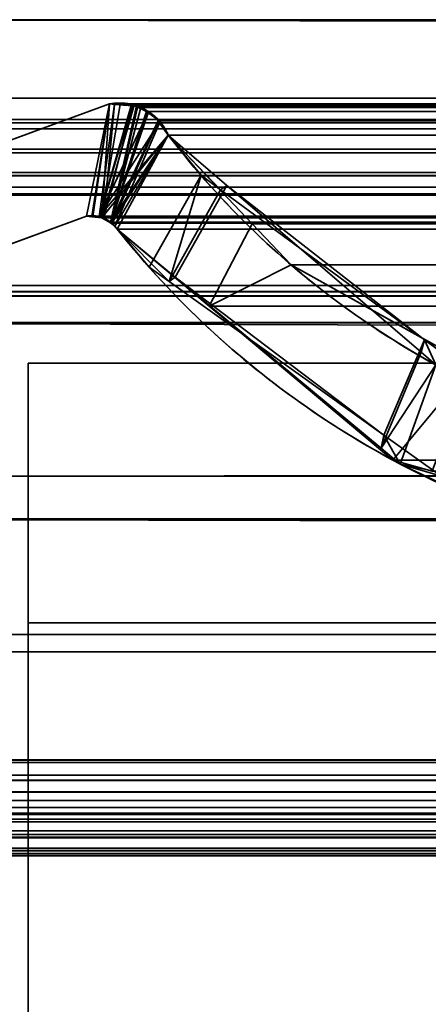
# Model space of a CAD drawing. Header units: millimetres. Extents: x -603 to 3703, y -115 to 193.
# Tile 260 of 656: x 1029 to 1032, y -5 to 3. Entities that reach past the tile are written whole.
import ezdxf

# ---------------------------------------------------------------- set-up
doc = ezdxf.new("R2010")
doc.units = ezdxf.units.MM
doc.layers.add('152', color=7, linetype='Continuous', true_color=0xffffff)

# ---------------------------------------------------------------- blocks, each defined once
blk = doc.blocks.new('UG_SURFACE_002')
at = {"layer": '152', "color": 252, "linetype": 'Continuous', "lineweight": 35}
for points in [[(2165, -18, 2212.25), (2165, 174.4, 2212.25), (835, 174.4, 2212.25), (835, -18, 2212.25)], [(985, -18, 2062.2499), (985, 174.4, 2062.2499), (2015.0001, 174.4, 2062.2499), (2015.0001, -18, 2062.2499)]]:
    blk.add_3dface(points, dxfattribs=at)
blk = doc.blocks.new('UG_SURFACE_071')
at = {"layer": '152', "color": 43, "linetype": 'Continuous', "lineweight": 35}
for points in [[(1029, 0, 2), (1068, 0, 951.5), (1094, 0, 948)], [(1094, 0, 948), (1120, 0, 951.5), (1971, 0, 2), (1029, 0, 2)], [(1029, 0, 2), (1029, 0, 2017), (1068, 0, 1186.5), (1068, 0, 951.5)], [(1029, 0, 2017), (1094, 0, 1190.0001), (1068, 0, 1186.5)], [(1120, 0, 1186.5), (1094, 0, 1190.0001), (1029, 0, 2017), (1971, 0, 2017)], [(1029, 0, 2), (1971, 0, 2), (1971, -2), (1029, -2)], [(1029, 0, 2017), (1029, -34, 2017), (1971, -34, 2017), (1971, 0, 2017)], [(1029, -13.5, 23.5), (1029, 0, 2), (1029, -2), (1029, -17.5, 12.5)], [(1029, 0, 2017), (1029, 0, 2), (1029, -13.5, 23.5), (1029, -13.5, 24.884)], [(1029, -34, 2017), (1029, 0, 2017), (1029, -14.7324, 30.5), (1029, -27.2676, 30.5)], [(1029, -14.7324, 30.5), (1029, 0, 2017), (1029, -13.5, 24.884)], [(1029, -34), (1029, -2), (1971, -2), (1971, -34)], [(1029, -2), (1029, -34), (1029, -24.5, 12.5), (1029, -17.5, 12.5)]]:
    blk.add_3dface(points, dxfattribs=at)
blk = doc.blocks.new('UG_SURFACE_096')
at = {"layer": '152', "color": 7, "linetype": 'Continuous', "lineweight": 35}
for points in [[(1027.7102, 1.295, -7.75), (1029.6266, 1.997, -7.75), (1029.4485, 1.1329, -7.75), (1027.9915, 0.5991, -7.75)], [(1027.9915, 0.5991, 2017.2584), (1029.4485, 1.1329, 2015.8014), (1029.6266, 1.997, 2015.6233), (1027.7102, 1.295, 2017.5397)], [(1029.6266, 1.997, -7.75), (1027.7102, 1.295, -7.75), (1027.7102, 1.295, 2017.5397), (1029.6266, 1.997, 2015.6233)], [(1029.49, 1.1314, -7.75), (1029.4485, 1.1329, -7.75), (1029.6266, 1.997, -7.75)], [(1029.6266, 1.997, 2015.6233), (1029.4485, 1.1329, 2015.8014), (1029.4896, 1.1281, 2015.7604)], [(1029.6266, 1.997, 2015.6233), (1029.4896, 1.1281, 2015.7604), (1029.5676, 1.119, 2015.6825)], [(1029.5467, 1.1294, -7.75), (1029.49, 1.1314, -7.75), (1029.6266, 1.997, -7.75), (1029.6646, 1.9963, -7.75)], [(1029.6646, 1.9963, -7.75), (1029.7949, 1.9939, -7.75), (1029.5467, 1.1294, -7.75)], [(1029.5467, 1.1294, -7.75), (1029.7949, 1.9939, -7.75), (1029.8027, 1.9904, -7.75)], [(1029.8027, 1.9904, -7.75), (1029.9244, 1.9346, -7.75), (1029.5467, 1.1294, -7.75)], [(1029.5676, 1.119, 2015.6825), (1029.583, 1.1172, 2015.667), (1029.6644, 1.9939, 2015.5857), (1029.6266, 1.997, 2015.6233)], [(1029.583, 1.1172, 2015.667), (1029.803, 1.9825, 2015.4469), (1029.6644, 1.9939, 2015.5857)], [(1029.8448, 1.979, 2015.4052), (1029.803, 1.9825, 2015.4469), (1029.583, 1.1172, 2015.667), (1029.634, 1.0806, 2015.6159)], [(1029.6266, 1.997, -7.75), (1029.6266, 1.997, 2015.6233), (1029.6644, 1.9939, 2015.5857)], [(1029.6644, 1.9939, 2015.5857), (1029.6646, 1.9963, -7.75), (1029.6266, 1.997, -7.75)], [(1029.634, 1.0806, 2015.6159), (1029.9224, 1.9273, 2015.3277), (1029.8448, 1.979, 2015.4052)], [(1029.6646, 1.9963, -7.75), (1029.6644, 1.9939, 2015.5857), (1029.803, 1.9825, 2015.4469)], [(1029.803, 1.9825, 2015.4469), (1029.7949, 1.9939, -7.75), (1029.6646, 1.9963, -7.75)], [(1029.803, 1.9825, 2015.4469), (1029.8027, 1.9904, -7.75), (1029.7949, 1.9939, -7.75)], [(1029.8027, 1.9904, -7.75), (1029.803, 1.9825, 2015.4469), (1029.8448, 1.979, 2015.4052)], [(1029.8448, 1.979, 2015.4052), (1029.9244, 1.9346, -7.75), (1029.8027, 1.9904, -7.75)], [(1029.8448, 1.979, 2015.4052), (1029.9224, 1.9273, 2015.3277), (1029.9244, 1.9346, -7.75)], [(1029.5467, 1.1294, -7.75), (1029.9244, 1.9346, -7.75), (1029.9447, 1.9253, -7.75), (1030.0082, 1.8542, -7.75)], [(1030.0024, 1.8741, 2015.2476), (1029.9224, 1.9273, 2015.3277), (1029.634, 1.0806, 2015.6159)], [(1029.9447, 1.9253, -7.75), (1029.9244, 1.9346, -7.75), (1029.9224, 1.9273, 2015.3277)], [(1029.9447, 1.9253, -7.75), (1029.9224, 1.9273, 2015.3277), (1030.0024, 1.8741, 2015.2476)], [(1030.0024, 1.8741, 2015.2476), (1030.0082, 1.8542, -7.75), (1029.9447, 1.9253, -7.75)], [(1030.0082, 1.8542, -7.75), (1030.058, 1.7985, -7.75), (1030.0786, 1.7573, -7.75), (1029.5467, 1.1294, -7.75)], [(1029.634, 1.0806, 2015.6159), (1029.6675, 1.0564, 2015.5826), (1030.013, 1.8578, 2015.2371), (1030.0024, 1.8741, 2015.2476)], [(1030.0786, 1.7573, 2015.1713), (1030.013, 1.8578, 2015.2371), (1029.6675, 1.0564, 2015.5826)], [(1030.0024, 1.8741, 2015.2476), (1030.013, 1.8578, 2015.2371), (1030.0082, 1.8542, -7.75)], [(1030.0082, 1.8542, -7.75), (1030.013, 1.8578, 2015.2371), (1030.0786, 1.7573, 2015.1713)], [(1030.0786, 1.7573, 2015.1713), (1030.058, 1.7985, -7.75), (1030.0082, 1.8542, -7.75)], [(1029.5663, 1.12, -7.75), (1029.5467, 1.1294, -7.75), (1030.0786, 1.7573, -7.75)], [(1030.0786, 1.7573, -7.75), (1029.634, 1.0875, -7.75), (1029.5663, 1.12, -7.75)], [(1029.6357, 1.0858, -7.75), (1029.634, 1.0875, -7.75), (1030.0786, 1.7573, -7.75)], [(1029.6857, 1.0331, -7.75), (1029.6357, 1.0858, -7.75), (1030.0786, 1.7573, -7.75)], [(1030.0786, 1.7573, 2015.1713), (1029.6675, 1.0564, 2015.5826), (1029.6857, 1.0331, 2015.5642)], [(1030.0786, 1.7573, -7.75), (1030.5296, 1.3698, -7.75), (1030.1311, 0.6632, -7.75), (1029.6857, 1.0331, -7.75)], [(1029.6857, 1.0331, 2015.5642), (1029.9306, 0.7409, 2015.3193), (1030.3309, 1.4475, 2014.919), (1030.0786, 1.7573, 2015.1713)], [(1030.0786, 1.7573, 2015.1713), (1030.0786, 1.7573, -7.75), (1030.058, 1.7985, -7.75)], [(1030.0786, 1.7573, -7.75), (1030.3309, 1.4475, 2014.919), (1030.4812, 1.3368, 2014.7688)], [(1030.0786, 1.7573, -7.75), (1030.0786, 1.7573, 2015.1713), (1030.3309, 1.4475, 2014.919)], [(1030.4812, 1.3368, 2014.7688), (1030.5296, 1.3698, -7.75), (1030.0786, 1.7573, -7.75)], [(1030.3309, 1.4475, 2014.919), (1029.9306, 0.7409, 2015.3193), (1030.0844, 0.6308, 2015.1656)], [(1030.4812, 1.3368, 2014.7688), (1030.3309, 1.4475, 2014.919), (1030.0844, 0.6308, 2015.1656)], [(1030.5296, 1.3698, -7.75), (1032.0252, 0.0846, -7.75), (1031.7165, -0.6536, -7.75), (1030.1311, 0.6632, -7.75)], [(1030.5296, 1.3698, -7.75), (1030.4812, 1.3368, 2014.7688), (1032.0498, 0.1813, 2013.2003)], [(1032.0498, 0.1813, 2013.2003), (1032.0252, 0.0846, -7.75), (1030.5296, 1.3698, -7.75)], [(1030.0844, 0.6308, 2015.1656), (1031.7388, -0.5532, 2013.5112), (1032.0498, 0.1813, 2013.2003), (1030.4812, 1.3368, 2014.7688)], [(1029.4485, 1.1329, 2015.8014), (1027.9915, 0.5991, 2017.2584), (1027.9915, 0.5991, -7.75), (1029.4485, 1.1329, -7.75)], [(1029.4485, 1.1329, -7.75), (1029.49, 1.1314, -7.75), (1029.4896, 1.1281, 2015.7604)], [(1029.4896, 1.1281, 2015.7604), (1029.4485, 1.1329, 2015.8014), (1029.4485, 1.1329, -7.75)], [(1029.5676, 1.119, 2015.6825), (1029.4896, 1.1281, 2015.7604), (1029.49, 1.1314, -7.75)], [(1029.49, 1.1314, -7.75), (1029.5467, 1.1294, -7.75), (1029.5676, 1.119, 2015.6825)], [(1029.5467, 1.1294, -7.75), (1029.5663, 1.12, -7.75), (1029.5676, 1.119, 2015.6825)], [(1029.5663, 1.12, -7.75), (1029.634, 1.0875, -7.75), (1029.634, 1.0806, 2015.6159)], [(1029.634, 1.0806, 2015.6159), (1029.583, 1.1172, 2015.667), (1029.5663, 1.12, -7.75)], [(1029.583, 1.1172, 2015.667), (1029.5676, 1.119, 2015.6825), (1029.5663, 1.12, -7.75)], [(1029.634, 1.0875, -7.75), (1029.6357, 1.0858, -7.75), (1029.634, 1.0806, 2015.6159)], [(1029.6675, 1.0564, 2015.5826), (1029.634, 1.0806, 2015.6159), (1029.6357, 1.0858, -7.75)], [(1029.6357, 1.0858, -7.75), (1029.6857, 1.0331, -7.75), (1029.6857, 1.0331, 2015.5642)], [(1029.6857, 1.0331, 2015.5642), (1029.6675, 1.0564, 2015.5826), (1029.6357, 1.0858, -7.75)], [(1029.6857, 1.0331, -7.75), (1030.1311, 0.6632, -7.75), (1030.0844, 0.6308, 2015.1656)], [(1030.0844, 0.6308, 2015.1656), (1029.9306, 0.7409, 2015.3193), (1029.6857, 1.0331, -7.75)], [(1029.9306, 0.7409, 2015.3193), (1029.6857, 1.0331, 2015.5642), (1029.6857, 1.0331, -7.75)], [(1031.7388, -0.5532, 2013.5112), (1030.0844, 0.6308, 2015.1656), (1030.1311, 0.6632, -7.75)], [(1030.1311, 0.6632, -7.75), (1031.7165, -0.6536, -7.75), (1031.7388, -0.5532, 2013.5112)], [(1031.7388, -0.5532, 2013.5112), (1032.4106, -1.0341, 2012.8393), (1032.6657, -0.2724, 2012.5842), (1032.0498, 0.1813, 2013.2003)], [(1032.1391, -0.0133, -7.75), (1032.0252, 0.0846, -7.75), (1032.0498, 0.1813, 2013.2003)], [(1032.1391, -0.0133, -7.75), (1032.0498, 0.1813, 2013.2003), (1032.6657, -0.2724, 2012.5842)], [(1032.0252, 0.0846, -7.75), (1032.1391, -0.0133, -7.75), (1031.7165, -0.6536, -7.75)], [(1031.8637, -0.7759, -7.75), (1031.7165, -0.6536, -7.75), (1032.1391, -0.0133, -7.75)], [(1032.1391, -0.0133, -7.75), (1034.1076, -0.6191, -7.75), (1033.9115, -1.369, -7.75), (1031.8637, -0.7759, -7.75)], [(1031.7388, -0.5532, 2013.5112), (1031.7165, -0.6536, -7.75), (1031.8637, -0.7759, -7.75)], [(1032.4106, -1.0341, 2012.8393), (1031.7388, -0.5532, 2013.5112), (1031.8637, -0.7759, -7.75)], [(1031.8637, -0.7759, -7.75), (1033.9115, -1.369, -7.75), (1033.8982, -1.1969, 2011.3518)], [(1033.8982, -1.1969, 2011.3518), (1032.4106, -1.0341, 2012.8393), (1031.8637, -0.7759, -7.75)]]:
    blk.add_3dface(points, dxfattribs=at)
blk = doc.blocks.new('UG_SURFACE_097')
at = {"layer": '152', "color": 7, "linetype": 'Continuous', "lineweight": 35}
for points in [[(1974.175, 2.6459, 2019.4249), (1974.1284, 5.9608, 2019.3784), (1025.8716, 5.9608, 2019.3784), (1025.825, 2.6459, 2019.4249)], [(1026.7951, 2.0412, 2018.4548), (1026.8776, 4.9715, 2018.3723), (1973.1224, 4.9715, 2018.3723), (1973.2049, 2.0412, 2018.4548)], [(1974.1695, 1.0733, 2019.4194), (1025.825, 2.6459, 2019.4249), (1025.7392, 0.3108, 2019.5107)], [(1974.1695, 1.0733, 2019.4194), (1974.175, 2.6459, 2019.4249), (1025.825, 2.6459, 2019.4249)], [(1026.7951, 2.0412, 2018.4548), (1973.2012, 1.9603, 2018.4512), (1973.1883, 1.8784, 2018.4383)], [(1026.7951, 2.0412, 2018.4548), (1973.2049, 2.0412, 2018.4548), (1973.2012, 1.9603, 2018.4512)], [(1973.1883, 1.8784, 2018.4383), (1026.8117, 1.8784, 2018.4383), (1026.7951, 2.0412, 2018.4548)], [(1027.7102, 1.295, 2017.5397), (1029.6266, 1.997, 2015.6233), (1029.4485, 1.1329, 2015.8014), (1027.9915, 0.5991, 2017.2584)], [(1029.6266, 1.997, 2015.6233), (1027.7102, 1.295, 2017.5397), (1972.2898, 1.295, 2017.5397), (1970.3734, 1.997, 2015.6233)], [(1029.4968, 1.1297, 2015.7533), (1029.4485, 1.1329, 2015.8014), (1029.6266, 1.997, 2015.6233)], [(1029.6266, 1.997, 2015.6233), (1029.7089, 1.9934, 2015.5411), (1029.5606, 1.1255, 2015.6894), (1029.4968, 1.1297, 2015.7533)], [(1029.5691, 1.1208, 2015.6808), (1029.5606, 1.1255, 2015.6894), (1029.7089, 1.9934, 2015.5411), (1029.8151, 1.9887, 2015.435)], [(1029.6334, 1.0854, 2015.6167), (1029.5691, 1.1208, 2015.6808), (1029.8151, 1.9887, 2015.435), (1029.8339, 1.982, 2015.4161)], [(1029.6266, 1.997, 2015.6233), (1970.3734, 1.997, 2015.6233), (1970.2933, 2.0043, 2015.5432)], [(1029.7089, 1.9934, 2015.5411), (1029.6266, 1.997, 2015.6233), (1970.2933, 2.0043, 2015.5432)], [(1029.8339, 1.982, 2015.4161), (1029.8662, 1.9704, 2015.3837), (1029.6334, 1.0854, 2015.6167)], [(1970.2933, 2.0043, 2015.5432), (1970.291, 2.0038, 2015.5411), (1029.7089, 1.9934, 2015.5411)], [(1029.8151, 1.9887, 2015.435), (1029.7089, 1.9934, 2015.5411), (1970.291, 2.0038, 2015.5411)], [(1029.8151, 1.9887, 2015.435), (1970.291, 2.0038, 2015.5411), (1970.1668, 1.974, 2015.4169)], [(1970.1668, 1.974, 2015.4169), (1029.8339, 1.982, 2015.4161), (1029.8151, 1.9887, 2015.435)], [(1029.8662, 1.9704, 2015.3837), (1029.8339, 1.982, 2015.4161), (1970.1668, 1.974, 2015.4169)], [(1029.8662, 1.9704, 2015.3837), (1970.1668, 1.974, 2015.4169), (1970.1148, 1.9616, 2015.3649)], [(1029.6334, 1.0854, 2015.6167), (1029.8662, 1.9704, 2015.3837), (1029.9113, 1.938, 2015.3387)], [(1029.9113, 1.938, 2015.3387), (1030.0065, 1.8695, 2015.2435), (1029.6433, 1.08, 2015.6066), (1029.6334, 1.0854, 2015.6167)], [(1970.1148, 1.9616, 2015.3649), (1029.9113, 1.938, 2015.3387), (1029.8662, 1.9704, 2015.3837)], [(1970.1148, 1.9616, 2015.3649), (1970.0878, 1.941, 2015.3377), (1029.9113, 1.938, 2015.3387)], [(1030.0065, 1.8695, 2015.2435), (1029.9113, 1.938, 2015.3387), (1970.0878, 1.941, 2015.3377)], [(1030.0065, 1.8695, 2015.2435), (1970.0878, 1.941, 2015.3377), (1969.9935, 1.8695, 2015.2435)], [(1026.8117, 1.8784, 2018.4383), (1973.1883, 1.8784, 2018.4383), (1973.1793, 1.8544, 2018.4293)], [(1973.1793, 1.8544, 2018.4293), (1026.8185, 1.8526, 2018.4314), (1026.8117, 1.8784, 2018.4383)], [(1026.8308, 1.8061, 2018.4193), (1026.8185, 1.8526, 2018.4314), (1973.1793, 1.8544, 2018.4293)], [(1026.8308, 1.8061, 2018.4193), (1973.1793, 1.8544, 2018.4293), (1973.1114, 1.6712, 2018.3613)], [(1029.6433, 1.08, 2015.6066), (1030.0065, 1.8695, 2015.2435), (1030.0086, 1.8664, 2015.2414), (1030.0786, 1.7573, 2015.1713)], [(1969.9935, 1.8695, 2015.2435), (1030.0086, 1.8664, 2015.2414), (1030.0065, 1.8695, 2015.2435)], [(1969.9935, 1.8695, 2015.2435), (1969.9914, 1.8664, 2015.2414), (1030.0086, 1.8664, 2015.2414)], [(1030.0086, 1.8664, 2015.2414), (1969.9914, 1.8664, 2015.2414), (1969.9214, 1.7573, 2015.1713), (1030.0786, 1.7573, 2015.1713)], [(1026.8308, 1.8061, 2018.4193), (1973.1114, 1.6712, 2018.3613), (1973.0958, 1.65, 2018.3458)], [(1973.0958, 1.65, 2018.3458), (1026.9051, 1.6498, 2018.3449), (1026.8308, 1.8061, 2018.4193)], [(1029.6857, 1.0331, 2015.5642), (1029.6433, 1.08, 2015.6066), (1030.0786, 1.7573, 2015.1713)], [(1030.0786, 1.7573, 2015.1713), (1030.7252, 1.0739, 2014.5247), (1030.3921, 0.4409, 2014.858), (1029.6857, 1.0331, 2015.5642)], [(1030.0786, 1.7573, 2015.1713), (1969.9214, 1.7573, 2015.1713), (1969.2748, 1.0739, 2014.5247), (1030.7252, 1.0739, 2014.5247)], [(1026.9051, 1.6498, 2018.3449), (1973.0958, 1.65, 2018.3458), (1972.993, 1.5104, 2018.2431)], [(1026.9184, 1.6214, 2018.3315), (1026.9051, 1.6498, 2018.3449), (1972.993, 1.5104, 2018.2431)], [(1026.9184, 1.6214, 2018.3315), (1972.993, 1.5104, 2018.2431), (1972.9424, 1.4748, 2018.1923)], [(1972.9424, 1.4748, 2018.1923), (1027.0568, 1.4692, 2018.1932), (1026.9184, 1.6214, 2018.3315)], [(1027.079, 1.4448, 2018.1711), (1027.0568, 1.4692, 2018.1932), (1972.9424, 1.4748, 2018.1923)], [(1027.079, 1.4448, 2018.1711), (1972.9424, 1.4748, 2018.1923), (1972.7571, 1.3446, 2018.007)], [(1027.079, 1.4448, 2018.1711), (1972.7571, 1.3446, 2018.007), (1972.7485, 1.3429, 2017.9985)], [(1972.7485, 1.3429, 2017.9985), (1027.2546, 1.3554, 2017.9954), (1027.079, 1.4448, 2018.1711)], [(1027.3538, 1.3048, 2017.8962), (1027.2546, 1.3554, 2017.9954), (1972.7485, 1.3429, 2017.9985)], [(1027.47, 1.3016, 2017.7801), (1027.3538, 1.3048, 2017.8962), (1972.7485, 1.3429, 2017.9985)], [(1972.7485, 1.3429, 2017.9985), (1972.5286, 1.3, 2017.7786), (1027.47, 1.3016, 2017.7801)], [(1027.47, 1.3016, 2017.7801), (1972.5286, 1.3, 2017.7786), (1972.4199, 1.2788, 2017.6699)], [(1027.7102, 1.295, 2017.5397), (1027.47, 1.3016, 2017.7801), (1972.4199, 1.2788, 2017.6699)], [(1972.4199, 1.2788, 2017.6699), (1972.2898, 1.295, 2017.5397), (1027.7102, 1.295, 2017.5397)], [(1025.7392, 0.3108, 2019.5107), (1974.2143, 0.3098, 2019.4643), (1974.1695, 1.0733, 2019.4194)], [(1970.5515, 1.1329, 2015.8014), (1972.0085, 0.5991, 2017.2584), (1027.9915, 0.5991, 2017.2584), (1029.4485, 1.1329, 2015.8014)], [(1970.5515, 1.1329, 2015.8014), (1029.4485, 1.1329, 2015.8014), (1029.4968, 1.1297, 2015.7533)], [(1970.5011, 1.1363, 2015.7511), (1029.4968, 1.1297, 2015.7533), (1029.5606, 1.1255, 2015.6894)], [(1970.5011, 1.1363, 2015.7511), (1970.5031, 1.1361, 2015.753), (1029.4968, 1.1297, 2015.7533)], [(1029.4968, 1.1297, 2015.7533), (1970.5031, 1.1361, 2015.753), (1970.5515, 1.1329, 2015.8014)], [(1029.5606, 1.1255, 2015.6894), (1970.4316, 1.1144, 2015.6815), (1970.5011, 1.1363, 2015.7511)], [(1029.5606, 1.1255, 2015.6894), (1029.5691, 1.1208, 2015.6808), (1970.4316, 1.1144, 2015.6815)], [(1970.3826, 1.0991, 2015.6326), (1029.5691, 1.1208, 2015.6808), (1029.6334, 1.0854, 2015.6167)], [(1970.3826, 1.0991, 2015.6326), (1970.4316, 1.1144, 2015.6815), (1029.5691, 1.1208, 2015.6808)], [(1029.6334, 1.0854, 2015.6167), (1970.3674, 1.0845, 2015.6174), (1970.3826, 1.0991, 2015.6326)], [(1970.3674, 1.0845, 2015.6174), (1029.6334, 1.0854, 2015.6167), (1029.6433, 1.08, 2015.6066)], [(1029.6433, 1.08, 2015.6066), (1970.3143, 1.0331, 2015.5642), (1970.3674, 1.0845, 2015.6174)], [(1029.6433, 1.08, 2015.6066), (1029.6857, 1.0331, 2015.5642), (1970.3143, 1.0331, 2015.5642)], [(1030.7252, 1.0739, 2014.5247), (1031.0248, 0.7572, 2014.2252), (1030.3921, 0.4409, 2014.858)], [(1030.7252, 1.0739, 2014.5247), (1969.2748, 1.0739, 2014.5247), (1968.9752, 0.7572, 2014.2252)], [(1031.0248, 0.7572, 2014.2252), (1030.7252, 1.0739, 2014.5247), (1968.9752, 0.7572, 2014.2252)], [(1970.3143, 1.0331, 2015.5642), (1029.6857, 1.0331, 2015.5642), (1030.3921, 0.4409, 2014.858)], [(1030.3921, 0.4409, 2014.858), (1969.6422, 0.342, 2014.8921), (1970.3143, 1.0331, 2015.5642)], [(1031.8078, -0.7461, 2013.4423), (1030.3921, 0.4409, 2014.858), (1031.0248, 0.7572, 2014.2252), (1032.4117, -0.0176, 2012.8384)], [(1968.9752, 0.7572, 2014.2252), (1967.5883, -0.0176, 2012.8384), (1032.4117, -0.0176, 2012.8384), (1031.0248, 0.7572, 2014.2252)], [(1026.7696, -0.8721, 2018.4803), (1973.1926, 0.5499, 2018.4426), (1973.187, -0.4242, 2018.4369)], [(1026.7696, -0.8721, 2018.4803), (1026.8074, 0.5499, 2018.4426), (1973.1926, 0.5499, 2018.4426)], [(1026.8124, 0.5521, 2018.4376), (1973.1876, 0.5521, 2018.4376), (1973.1926, 0.5499, 2018.4426), (1026.8074, 0.5499, 2018.4426)], [(1973.1853, 0.5531, 2018.4352), (1026.8124, 0.5521, 2018.4376), (1026.8147, 0.5531, 2018.4352)], [(1973.1853, 0.5531, 2018.4352), (1973.1876, 0.5521, 2018.4376), (1026.8124, 0.5521, 2018.4376)], [(1026.8147, 0.5531, 2018.4352), (1026.8216, 0.5528, 2018.4283), (1973.1784, 0.5528, 2018.4283)], [(1973.1784, 0.5528, 2018.4283), (1973.1853, 0.5531, 2018.4352), (1026.8147, 0.5531, 2018.4352)], [(1026.8216, 0.5528, 2018.4283), (1026.8433, 0.5517, 2018.4066), (1973.1567, 0.5518, 2018.4066)], [(1973.1567, 0.5518, 2018.4066), (1973.1784, 0.5528, 2018.4283), (1026.8216, 0.5528, 2018.4283)], [(1973.1025, 0.5494, 2018.3525), (1973.1567, 0.5518, 2018.4066), (1026.8433, 0.5517, 2018.4066)], [(1026.8433, 0.5517, 2018.4066), (1026.8977, 0.5491, 2018.3523), (1973.1025, 0.5494, 2018.3525)], [(1972.4813, 0.5216, 2017.7312), (1973.1025, 0.5494, 2018.3525), (1026.8977, 0.5491, 2018.3523)], [(1026.8977, 0.5491, 2018.3523), (1027.5192, 0.5188, 2017.7307), (1972.4813, 0.5216, 2017.7312)], [(1027.577, 0.516, 2017.673), (1972.0085, 0.5991, 2017.2584), (1972.3992, 0.5179, 2017.6492)], [(1027.577, 0.516, 2017.673), (1027.9915, 0.5991, 2017.2584), (1972.0085, 0.5991, 2017.2584)], [(1972.3992, 0.5179, 2017.6492), (1972.4813, 0.5216, 2017.7312), (1027.5192, 0.5188, 2017.7307)], [(1972.3992, 0.5179, 2017.6492), (1027.5192, 0.5188, 2017.7307), (1027.577, 0.516, 2017.673)], [(1969.3426, 0.0339, 2014.5926), (1030.3921, 0.4409, 2014.858), (1031.8078, -0.7461, 2013.4423)], [(1969.3426, 0.0339, 2014.5926), (1969.6422, 0.342, 2014.8921), (1030.3921, 0.4409, 2014.858)], [(1974.3572, -2.122, 2019.6073), (1025.7392, 0.3108, 2019.5107), (1025.651, -2.0878, 2019.599)], [(1974.3572, -2.122, 2019.6073), (1974.2143, 0.3098, 2019.4643), (1025.7392, 0.3108, 2019.5107)], [(1969.3426, 0.0339, 2014.5926), (1031.8078, -0.7461, 2013.4423), (1032.1108, -0.8301, 2013.1392)], [(1032.4117, -0.0176, 2012.8384), (1032.1108, -0.8301, 2013.1392), (1031.8078, -0.7461, 2013.4423)], [(1973.187, -0.4242, 2018.4369), (1026.6945, -1.2001, 2018.5554), (1026.7696, -0.8721, 2018.4803)], [(1973.187, -0.4242, 2018.4369), (1973.3462, -1.1826, 2018.5962), (1026.6945, -1.2001, 2018.5554)], [(1973.8258, -3.4654, 2019.0759), (1026.1754, -3.4656, 2019.0747), (1026.6945, -1.2001, 2018.5554)], [(1026.6945, -1.2001, 2018.5554), (1973.3462, -1.1826, 2018.5962), (1973.8258, -3.4654, 2019.0759)], [(1025.651, -2.0878, 2019.599), (1025.5994, -2.2231, 2019.6507), (1974.3973, -2.2257, 2019.6474)], [(1025.651, -2.0878, 2019.599), (1974.3973, -2.2257, 2019.6474), (1974.3572, -2.122, 2019.6073)], [(1974.3973, -2.2257, 2019.6474), (1025.5994, -2.2231, 2019.6507), (1025.2817, -3.0566, 2019.9683)], [(1025.2817, -3.0566, 2019.9683), (1974.7183, -3.0566, 2019.9683), (1974.3973, -2.2257, 2019.6474)], [(1974.7634, -3.1716, 2020.0133), (1974.7251, -3.074, 2019.9752), (1025.2749, -3.074, 2019.9752), (1025.2366, -3.1716, 2020.0133)], [(1025.2749, -3.074, 2019.9752), (1974.7251, -3.074, 2019.9752), (1974.7183, -3.0566, 2019.9683), (1025.2817, -3.0566, 2019.9683)], [(1025.2318, -3.2122, 2020.0181), (1974.7682, -3.2122, 2020.0181), (1974.7634, -3.1716, 2020.0133)], [(1025.2366, -3.1716, 2020.0133), (1025.2318, -3.2122, 2020.0181), (1974.7634, -3.1716, 2020.0133)], [(1974.7682, -3.2122, 2020.0181), (1025.2318, -3.2122, 2020.0181), (1025.2213, -3.3021, 2020.0286)], [(1974.7787, -3.3021, 2020.0286), (1974.7682, -3.2122, 2020.0181), (1025.2213, -3.3021, 2020.0286)], [(1025.2213, -3.3021, 2020.0286), (1025.2303, -3.3666, 2020.0198), (1974.7697, -3.3666, 2020.0198), (1974.7787, -3.3021, 2020.0286)], [(1974.7697, -3.3666, 2020.0198), (1025.2303, -3.3666, 2020.0198), (1025.2378, -3.4209, 2020.0121)], [(1974.7622, -3.4209, 2020.0121), (1974.7697, -3.3666, 2020.0198), (1025.2378, -3.4209, 2020.0121)], [(1974.7442, -3.4761, 2019.9943), (1025.2378, -3.4209, 2020.0121), (1025.2558, -3.4761, 2019.9943)], [(1974.7442, -3.4761, 2019.9943), (1974.7622, -3.4209, 2020.0121), (1025.2378, -3.4209, 2020.0121)], [(1025.2558, -3.4761, 2019.9943), (1025.2753, -3.5105, 2019.9747), (1974.7247, -3.5105, 2019.9747), (1974.7442, -3.4761, 2019.9943)], [(1973.8398, -3.5319, 2019.0897), (1026.1602, -3.5319, 2019.0897), (1026.1754, -3.4656, 2019.0747)], [(1026.1754, -3.4656, 2019.0747), (1973.8258, -3.4654, 2019.0759), (1973.8398, -3.5319, 2019.0897)], [(1974.6737, -3.6004, 2019.9237), (1025.2753, -3.5105, 2019.9747), (1025.3263, -3.6004, 2019.9237)], [(1974.6737, -3.6004, 2019.9237), (1974.7247, -3.5105, 2019.9747), (1025.2753, -3.5105, 2019.9747)], [(1026.0705, -3.6511, 2019.1796), (1973.8398, -3.5319, 2019.0897), (1973.9295, -3.6511, 2019.1796)], [(1026.0705, -3.6511, 2019.1796), (1026.1602, -3.5319, 2019.0897), (1973.8398, -3.5319, 2019.0897)], [(1974.6737, -3.6004, 2019.9237), (1025.3263, -3.6004, 2019.9237), (1025.3602, -3.6291, 2019.8898)], [(1025.3602, -3.6291, 2019.8898), (1974.6422, -3.6359, 2019.8922), (1974.6737, -3.6004, 2019.9237)], [(1025.3602, -3.6291, 2019.8898), (1025.4831, -3.7332, 2019.7668), (1974.5169, -3.7332, 2019.7668)], [(1974.5169, -3.7332, 2019.7668), (1974.6287, -3.6509, 2019.8786), (1025.3602, -3.6291, 2019.8898)], [(1974.6287, -3.6509, 2019.8786), (1974.6422, -3.6359, 2019.8922), (1025.3602, -3.6291, 2019.8898)], [(1026.0633, -3.6559, 2019.1867), (1973.9367, -3.6559, 2019.1867), (1974.0602, -3.7382, 2019.3102), (1025.9398, -3.7382, 2019.3102)], [(1973.9295, -3.6511, 2019.1796), (1026.0633, -3.6559, 2019.1867), (1026.0705, -3.6511, 2019.1796)], [(1973.9295, -3.6511, 2019.1796), (1973.9367, -3.6559, 2019.1867), (1026.0633, -3.6559, 2019.1867)], [(1025.4996, -3.7378, 2019.7504), (1974.5004, -3.7378, 2019.7504), (1974.5169, -3.7332, 2019.7668), (1025.4831, -3.7332, 2019.7668)], [(1025.6394, -3.7769, 2019.6106), (1974.3606, -3.7769, 2019.6106), (1974.5004, -3.7378, 2019.7504), (1025.4996, -3.7378, 2019.7504)], [(1974.3026, -3.7931, 2019.5527), (1025.6394, -3.7769, 2019.6106), (1025.6974, -3.7931, 2019.5527)], [(1974.3026, -3.7931, 2019.5527), (1974.3606, -3.7769, 2019.6106), (1025.6394, -3.7769, 2019.6106)], [(1025.6974, -3.7931, 2019.5527), (1974.2063, -3.7758, 2019.4564), (1974.3026, -3.7931, 2019.5527)], [(1025.6974, -3.7931, 2019.5527), (1025.7937, -3.7758, 2019.4564), (1974.2063, -3.7758, 2019.4564)], [(1974.0835, -3.7538, 2019.3336), (1025.7937, -3.7758, 2019.4564), (1025.9165, -3.7538, 2019.3336)], [(1974.0835, -3.7538, 2019.3336), (1974.2063, -3.7758, 2019.4564), (1025.7937, -3.7758, 2019.4564)], [(1025.9165, -3.7538, 2019.3336), (1974.0602, -3.7382, 2019.3102), (1974.0835, -3.7538, 2019.3336)], [(1025.9165, -3.7538, 2019.3336), (1025.9398, -3.7382, 2019.3102), (1974.0602, -3.7382, 2019.3102)]]:
    blk.add_3dface(points, dxfattribs=at)
blk = doc.blocks.new('UG_SURFACE_101')
at = {"layer": '152', "color": 252, "linetype": 'Continuous', "lineweight": 35}
for points in [[(1023.5, -29.92, 2021.75), (1976.5, -29.92, 2021.75), (1976.5, 14.42, 2021.75), (1023.5, 14.42, 2021.75)], [(1025, -29.92, 2020.2501), (1025, 14.42, 2020.2501), (1975, 14.42, 2020.2501), (1975, -29.92, 2020.2501)]]:
    blk.add_3dface(points, dxfattribs=at)

msp = doc.modelspace()

# ---------------------------------------------------------------- linework, layer by layer
at = {"layer": '152', "color": 252, "linetype": 'Continuous', "lineweight": 35, "true_color": 0x939598}
for p, q in [((1974.175, 2.6459, 2019.425), (1025.825, 2.6459, 2019.425)), ((1026.7951, 2.0412, 2018.4549), (1973.2049, 2.0412, 2018.4549)), ((1027.7101, 1.295, 2017.5399), (1029.6266, 1.997, 2015.6234)), ((1027.7101, 1.295, 2017.5399), (1029.6266, 1.997, 2015.6234)), ((1027.7101, 1.295, -7.75), (1029.6266, 1.997, -7.75)), ((1029.6266, 1.997, -7.75), (1029.6266, 1.997, 2015.6234)), ((1029.6266, 1.997, 2015.6234), (1970.3734, 1.997, 2015.6234)), ((1026.8117, 1.8784, 2018.4383), (1973.1883, 1.8784, 2018.4383)), ((1030.0786, 1.7573, -7.75), (1030.0786, 1.7573, 2015.1714)), ((1030.0786, 1.7573, 2015.1714), (1969.9214, 1.7573, 2015.1714)), ((1027.7101, 1.295, 2017.5399), (1972.2899, 1.295, 2017.5399)), ((1029.4485, 1.1329, 2015.8015), (1027.9916, 0.5991, 2017.2584)), ((1029.4485, 1.1329, -7.75), (1027.9916, 0.5991, -7.75)), ((1027.9916, 0.5991, 2017.2584), (1029.4485, 1.1329, 2015.8015)), ((1970.5515, 1.1329, 2015.8015), (1029.4485, 1.1329, 2015.8015)), ((1029.4485, 1.1329, 2015.8015), (1029.4485, 1.1329, -7.75)), ((1970.3143, 1.0331, 2015.5643), (1029.6857, 1.0331, 2015.5643)), ((1029.6857, 1.0331, 2015.5643), (1029.6857, 1.0331, -7.75)), ((1973.1926, 0.5499, 2018.4426), (1026.8074, 0.5499, 2018.4426)), ((1972.0084, 0.5991, 2017.2584), (1027.9916, 0.5991, 2017.2584)), ((1029, 0, 2), (1029, -2)), ((1029, 0, 2017), (1029, -34, 2017)), ((1971, 0, 2017), (1029, 0, 2017)), ((1029, 0, 2017), (1029, 0, 2)), ((1029, 0, 2), (1971, 0, 2)), ((1029, -2), (1971, -2)), ((1029, -2), (1029, -34)), ((1974.7183, -3.0566, 2019.9683), (1025.2817, -3.0566, 2019.9683)), ((1973.8398, -3.5319, 2019.0898), (1026.1602, -3.5319, 2019.0898)), ((1974.5169, -3.7332, 2019.7669), (1025.4831, -3.7332, 2019.7669))]:
    msp.add_line(p, q, dxfattribs=at)
for points in [[(1029.6266, 1.997, -7.75), (1029.8149, 2.0331, -7.75), (1030.0025, 1.9333, -7.75), (1030.0786, 1.7573, -7.75)], [(1030.0786, 1.7573, 2015.1714), (1030.0025, 1.9333, 2015.2475), (1029.8149, 2.0331, 2015.4351), (1029.6266, 1.997, 2015.6234)], [(1030.0786, 1.7573, -7.75), (1031.5586, -0.1772, -7.75), (1033.9855, -1.1357, -7.75), (1036.3876, -0.7357, -7.75)], [(1036.3876, -0.7357, 2008.8624), (1033.9855, -1.1357, 2011.2645), (1031.5586, -0.1772, 2013.6914), (1030.0786, 1.7573, 2015.1714)], [(1029.4485, 1.1329, -7.75), (1029.5402, 1.1489, -7.75), (1029.633, 1.1099, -7.75), (1029.6857, 1.0331, -7.75)], [(1029.4485, 1.1329, 2015.8015), (1029.5402, 1.1489, 2015.7098), (1029.633, 1.1099, 2015.617), (1029.6857, 1.0331, 2015.5643)], [(1036.2856, -1.4582, 2008.9644), (1033.7947, -1.9092, 2011.4553), (1031.2574, -0.9513, 2013.9926), (1029.6857, 1.0331, 2015.5643)], [(1029.6857, 1.0331, -7.75), (1031.2574, -0.9513, -7.75), (1033.7947, -1.9092, -7.75), (1036.2856, -1.4582, -7.75)]]:
    msp.add_open_spline(points, degree=3, dxfattribs=at)
for points, knots in [([(1030.0786, 1.7573, 2015.1714), (1030.06, 1.8004, 2015.19), (1030.0347, 1.8384, 2015.2153), (1029.9927, 1.8849, 2015.2573), (1029.978, 1.8988, 2015.272), (1029.9476, 1.9238, 2015.3024), (1029.9318, 1.9349, 2015.3182), (1029.8995, 1.9546, 2015.3505), (1029.883, 1.9631, 2015.367), (1029.8494, 1.9777, 2015.4006), (1029.8323, 1.9838, 2015.4177), (1029.7535, 2.0063, 2015.4965), (1029.6889, 2.0089, 2015.5611), (1029.6266, 1.997, 2015.6234)], [0, 0, 0, 0, 0.212583, 0.212583, 0.316013, 0.316013, 0.419341, 0.419341, 0.522607, 0.522607, 0.625835, 0.625835, 1, 1, 1, 1]), ([(1036.3876, -0.7357, 2008.8624), (1035.2632, -0.923, 2009.9868), (1034.1398, -0.8246, 2011.1102), (1032.5014, -0.226, 2012.7486), (1031.9755, 0.0461, 2013.2745), (1030.9724, 0.7643, 2014.2776), (1030.4959, 1.2119, 2014.7541), (1030.0786, 1.7573, 2015.1714)], [0, 0, 0, 0, 0.5, 0.5, 0.75, 0.75, 1, 1, 1, 1]), ([(1029.4485, 1.1329, 2015.8015), (1029.4857, 1.1394, 2015.7643), (1029.5241, 1.137, 2015.7259), (1029.5895, 1.1165, 2015.6605), (1029.6179, 1.1015, 2015.6321), (1029.6587, 1.067, 2015.5913), (1029.6732, 1.0513, 2015.5768), (1029.6857, 1.0331, 2015.5643)], [0, 0, 0, 0, 0.441696, 0.441696, 0.790152, 0.790152, 1, 1, 1, 1]), ([(1029.6857, 1.0331, 2015.5643), (1030.1283, 0.4742, 2015.1217), (1030.6182, 0.0282, 2014.6318), (1031.666, -0.7016, 2013.584), (1032.2277, -0.9829, 2013.0223), (1033.9254, -1.5783, 2011.3246), (1035.1153, -1.6701, 2010.1347), (1036.2856, -1.4582, 2008.9644)], [0, 0, 0, 0, 0.25, 0.25, 0.5, 0.5, 1, 1, 1, 1])]:
    msp.add_open_spline(points, degree=3, knots=knots, dxfattribs=at)

# ---------------------------------------------------------------- block references
for name in ['UG_SURFACE_002', 'UG_SURFACE_101', 'UG_SURFACE_071', 'UG_SURFACE_096', 'UG_SURFACE_097']:
    msp.add_blockref(name, (0, 0), dxfattribs=at)

doc.saveas('drawing.dxf')
